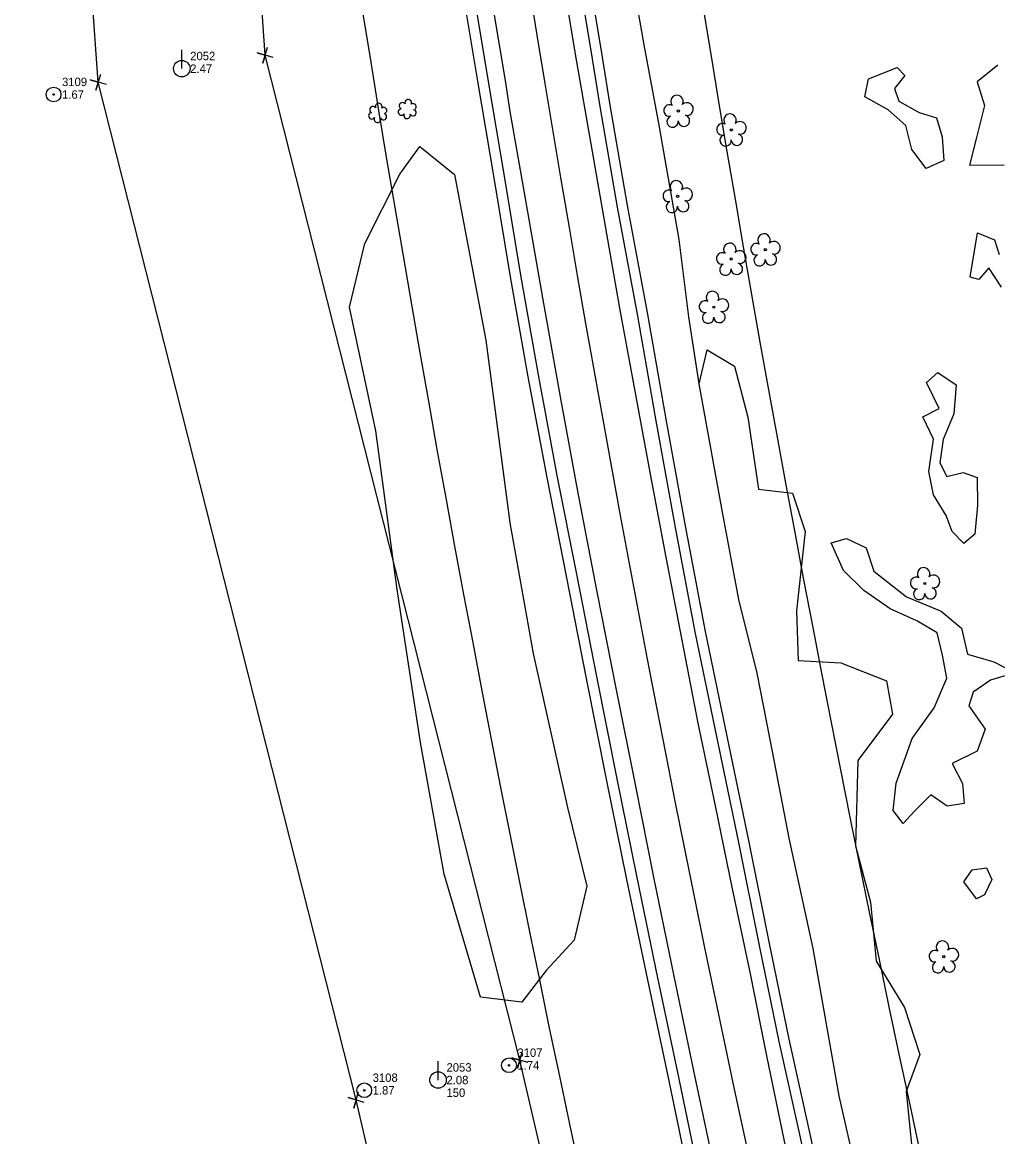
# Model space of a CAD drawing. Extents: x 3040896 to 3051146, y 687568 to 732976.
# Drawn here: x 3045665.1 to 3045954.7, y 713072.7 to 713403.6 of the extents above; entities that cross this region are included whole.
import ezdxf

# ---------------------------------------------------------------- set-up
doc = ezdxf.new("R2010")
doc.units = 0
for name, color, linetype in [('Exist Horizontal Alignment', 7, 'Continuous'), ('Exist Other Culture Anchor (Guy Wire) CELL', 7, 'Continuous'), ('Exist Other Culture Anchor (Guy Wire) Cogo Elevation', 7, 'Continuous'), ('Exist Other Culture Anchor (Guy Wire) Cogo Number', 7, 'Continuous'), ('Exist Other Culture Area Outline', 7, 'Continuous'), ('Exist Property Corner CELL', 7, 'Continuous'), ('Exist Right of Way Easement Line', 7, 'Continuous'), ('Exist Right of Way Line', 7, 'Continuous'), ('Exist Roads EOP', 7, 'Continuous'), ('Exist Roads EOT', 7, 'Continuous'), ('Exist Utilities Power Pole CELL', 7, 'Continuous'), ('Exist Utilities Power Pole Cogo Comment', 7, 'Continuous'), ('Exist Utilities Power Pole Cogo Elevation', 7, 'Continuous'), ('Exist Utilities Power Pole Cogo Number', 7, 'Continuous'), ('Exist Utilities Telephone UG Cable', 7, 'Continuous'), ('Exist Utilities Telephone UG FO', 7, 'Continuous'), ('Exist Vegetation Hedge Row', 7, 'Continuous'), ('Exist Vegetation Shrub CELL', 7, 'Continuous'), ('Exist Vegetation Tree CELL', 7, 'Continuous'), ('Exist Vegetation Woods Line', 7, 'Continuous')]:
    doc.layers.add(name, color=color, linetype=linetype)

# ---------------------------------------------------------------- blocks, each defined once
blk = doc.blocks.new('EXIST UTILITIES POWER POLE')
at = {"layer": 'Exist Utilities Power Pole CELL'}
for q in [(0, 0.1125), (0, 0)]:
    blk.add_line((0, 0), q, dxfattribs=at)
blk.add_circle((0, 0), 0.049, dxfattribs=at)
blk = doc.blocks.new('EXIST OTHER CULTURE ANCHOR (GUY WIRE)')
at = {"layer": 'Exist Other Culture Anchor (Guy Wire) CELL'}
for radius in [0.0436, 0.0048]:
    blk.add_circle((0, 0), radius, dxfattribs=at)

msp = doc.modelspace()

# ---------------------------------------------------------------- linework, layer by layer
at = {"layer": 'Exist Horizontal Alignment'}
msp.add_arc((3052234.95, 714438.82), 6500.63, 184.859993, 193.024643, dxfattribs=at)
at = {"layer": 'Exist Other Culture Area Outline'}
for points in [[(3045933.44, 713360.25), (3045929.15, 713365.86), (3045927.43, 713372.97), (3045922.19, 713377.62), (3045915.2, 713381.49), (3045916.36, 713386.86), (3045924.79, 713390.16), (3045927.13, 713387.88), (3045924.01, 713383.99), (3045925.33, 713380.24), (3045931.32, 713376.89), (3045936.48, 713375.26), (3045938.15, 713369.61), (3045938.64, 713362.56), (3045933.44, 713360.25)], [(3045955.78, 713324.95), (3045952.02, 713330.75), (3045949.09, 713327.26), (3045946.52, 713327.98), (3045948.73, 713341.15), (3045953.74, 713339.01), (3045955.14, 713334.64)], [(3045948.72, 713260.29), (3045947.87, 713251.61), (3045944.58, 713248.9), (3045941.18, 713252.46), (3045939.35, 713257.19), (3045935.61, 713263.36), (3045934.22, 713270.22), (3045935.64, 713279.89), (3045932.5, 713286.49), (3045937.33, 713288.95), (3045933.59, 713296.68), (3045936.87, 713299.68), (3045942.38, 713295.97), (3045941.61, 713287.34), (3045938.46, 713279.75), (3045937.54, 713272.84), (3045939.55, 713268.8), (3045944.44, 713269.94), (3045948.54, 713268.52), (3045948.72, 713260.29)], [(3045924.56, 713177.74), (3045929.33, 713191.01), (3045935.78, 713200.08), (3045939.61, 713208.89), (3045938.33, 713215.73), (3045936.68, 713222.39), (3045930.68, 713225.93), (3045922.79, 713229.43), (3045914.95, 713234.9), (3045908.86, 713240.86), (3045905.25, 713249.11), (3045909.82, 713250.38), (3045915.61, 713247.55), (3045917.86, 713240.67), (3045927.56, 713233), (3045937.87, 713228.79), (3045943.9, 713223.77), (3045945.74, 713216.03), (3045953.53, 713213.74), (3045959.88, 713210.44), (3045952.53, 713208.25), (3045947.35, 713204.77), (3045946.12, 713200.68), (3045950.99, 713193.77), (3045948.56, 713187.24), (3045941.13, 713183.58), (3045944.22, 713177.57), (3045944.77, 713171.65), (3045939.7, 713170.88), (3045934.8, 713174.27), (3045930.07, 713169.53), (3045926.66, 713165.73), (3045923.66, 713169.58), (3045924.56, 713177.74)], [(3045944.66, 713148.41), (3045947.05, 713151.94), (3045951.39, 713152.57), (3045952.97, 713149.14), (3045950.77, 713144.53), (3045948.37, 713143.33), (3045944.66, 713148.41)]]:
    msp.add_lwpolyline(points, dxfattribs=at)
at = {"layer": 'Exist Property Corner CELL'}
for p, q in [((3045737.21, 713393.87), (3045737.21, 713393.87)), ((3045687.66, 713385.87), (3045687.66, 713385.87)), ((3045812.82, 713095.48), (3045812.82, 713095.48)), ((3045764.23, 713083.66), (3045764.23, 713083.66))]:
    msp.add_line(p, q, dxfattribs=at)
for points in [[(3045739.61, 713393.15), (3045734.82, 713394.59), (3045737.21, 713393.87), (3045736.49, 713391.48), (3045737.93, 713396.27)], [(3045690.05, 713385.15), (3045685.26, 713386.59), (3045687.66, 713385.87), (3045686.94, 713383.48), (3045688.38, 713388.27)], [(3045815.21, 713094.76), (3045810.43, 713096.19), (3045812.82, 713095.48), (3045812.1, 713093.08), (3045813.54, 713097.87)], [(3045766.63, 713082.94), (3045761.84, 713084.38), (3045764.23, 713083.66), (3045763.52, 713081.26), (3045764.95, 713086.05)]]:
    msp.add_lwpolyline(points, dxfattribs=at)
at = {"layer": 'Exist Right of Way Easement Line'}
for p, q in [((3045737.21, 713393.87), (3045714.93, 713702.57)), ((3045687.66, 713385.87), (3045665.09, 713698.61)), ((3045812.82, 713095.48), (3045737.21, 713393.87)), ((3045764.23, 713083.66), (3045687.66, 713385.87)), ((3045883.19, 712793.58), (3045812.82, 713095.48)), ((3045834.48, 712782.27), (3045764.23, 713083.66))]:
    msp.add_line(p, q, dxfattribs=at)
at = {"layer": 'Exist Right of Way Line'}
for radius in [6450.63, 6550.63]:
    msp.add_arc((3052234.95, 714438.82), radius, 184.859993, 193.024643, dxfattribs=at)
at = {"layer": 'Exist Roads EOP'}
for points in [[(3045834.41, 713392.78), (3045829.73, 713420.99), (3045825.28, 713449.34), (3045820.79, 713477.54), (3045816.52, 713505.51), (3045812.62, 713532.74), (3045808.97, 713559.95), (3045805.35, 713586.47), (3045801.82, 713612.91), (3045798.67, 713639.32), (3045795.61, 713665.34), (3045792.68, 713691.12), (3045790, 713716.72), (3045787.49, 713742.36), (3045784.9, 713767.98), (3045782.63, 713793.68), (3045780.24, 713819.35), (3045777.61, 713844.84), (3045775.13, 713870.32), (3045772.63, 713898.98)], [(3045741.67, 713892.31), (3045743.73, 713867.36), (3045746.25, 713842.44), (3045748.42, 713817.43), (3045750.8, 713792.43), (3045753.18, 713767.42), (3045755.85, 713742.38), (3045758.37, 713717.27), (3045761.18, 713692.23), (3045763.75, 713667.08), (3045766.52, 713641.62), (3045769.96, 713616.32), (3045773.28, 713590.98), (3045776.55, 713565.46), (3045780.25, 713539.86), (3045783.64, 713514.12), (3045786.94, 713488.31), (3045790.96, 713460.99), (3045795.06, 713434), (3045799.61, 713408.68), (3045803.29, 713386.66)], [(3045938.1, 712884.18), (3045933.09, 712906.41), (3045927.75, 712929.71), (3045922.59, 712953.06), (3045917.18, 712976.46), (3045911.74, 712999.87), (3045906.56, 713023.25), (3045901.41, 713047.91), (3045896.12, 713072.47), (3045889.84, 713101.03), (3045883.95, 713129.48), (3045877.82, 713160.1), (3045871.42, 713191.04), (3045865, 713222.19), (3045859.02, 713253.61), (3045853.29, 713285.28), (3045847.74, 713316.98), (3045841.84, 713348.74), (3045836.66, 713378.58), (3045834.41, 713392.78)], [(3045803.29, 713386.66), (3045808.15, 713357.93), (3045813.01, 713328.56), (3045818.2, 713298.95), (3045823.81, 713269.08), (3045829.68, 713239.24), (3045835.54, 713209.39), (3045841.46, 713179.54), (3045847.53, 713149.72), (3045853.72, 713119.9), (3045860.05, 713089.93), (3045866.29, 713059.79), (3045872.89, 713029.13), (3045879.94, 712998.4), (3045886.94, 712967.25), (3045894.19, 712934.61), (3045901.96, 712901.77), (3045908.01, 712875.93)]]:
    msp.add_lwpolyline(points, dxfattribs=at)
at = {"layer": 'Exist Roads EOT'}
for points in [[(3045768.02, 713897.52), (3045770.56, 713869.65), (3045773.12, 713841.48), (3045775.89, 713813.18), (3045778.6, 713784.75), (3045781.48, 713756.16), (3045784.26, 713727.42), (3045787.24, 713698.47), (3045790.45, 713669.41), (3045794.05, 713640.24), (3045797.84, 713610.77), (3045801.66, 713581.28), (3045805.69, 713551.35), (3045809.73, 713521.05), (3045814.1, 713490.28), (3045818.82, 713459.16), (3045823.7, 713427.49), (3045829.63, 713391.88)], [(3045808.53, 713386.36), (3045803.44, 713417), (3045798.63, 713447.66), (3045793.92, 713478.34), (3045789.44, 713509.07), (3045785.18, 713539.82), (3045780.85, 713570.55), (3045776.85, 713601.34), (3045772.97, 713632.17), (3045769.14, 713662.95), (3045765.62, 713693.76), (3045762.39, 713724.64), (3045759.44, 713755.58), (3045756.35, 713786.5), (3045753.26, 713817.41), (3045750.42, 713848.38), (3045748.12, 713872.95), (3045746.23, 713892.98)], [(3045829.63, 713391.88), (3045833.86, 713367.5), (3045838.09, 713343.12), (3045842.4, 713318.71), (3045846.9, 713294.07), (3045851.5, 713269.43), (3045856.19, 713244.82), (3045860.88, 713220.18), (3045865.68, 713195.57), (3045870.75, 713170.97), (3045875.88, 713146.34), (3045881.07, 713121.62), (3045886.07, 713096.76), (3045891.22, 713071.91), (3045896.49, 713046.83), (3045901.98, 713021.43), (3045907.6, 712996.02), (3045913.36, 712970.49), (3045919.24, 712944.79), (3045925.16, 712919.05), (3045930.59, 712895.71), (3045933.66, 712882.9)], [(3045912.71, 712876.44), (3045906.45, 712902.79), (3045900.29, 712929.52), (3045894.24, 712956.36), (3045888.08, 712983.3), (3045882.1, 713010.36), (3045876.11, 713037.5), (3045870.3, 713064.83), (3045864.46, 713092.28), (3045858.64, 713120.39), (3045852.74, 713148.8), (3045847.1, 713177.33), (3045841.39, 713205.91), (3045835.75, 713234.53), (3045830.21, 713263.3), (3045824.86, 713292.43), (3045819.61, 713321.82), (3045814.47, 713351.34), (3045809.96, 713377.15), (3045808.53, 713386.36)]]:
    msp.add_lwpolyline(points, dxfattribs=at)
at = {"layer": 'Exist Utilities Telephone UG Cable'}
for points in [[(3045800.33, 713386.17), (3045796.66, 713408.17), (3045792.1, 713433.51), (3045787.99, 713460.55), (3045783.97, 713487.91), (3045780.67, 713513.74), (3045777.28, 713539.45), (3045773.57, 713565.05), (3045770.3, 713590.6), (3045766.98, 713615.93), (3045763.54, 713641.26), (3045760.77, 713666.77), (3045758.2, 713691.91), (3045755.39, 713716.95), (3045752.87, 713742.07), (3045750.19, 713767.12), (3045747.81, 713792.14), (3045745.44, 713817.16), (3045743.26, 713842.16), (3045740.75, 713867.09), (3045738.68, 713892.06)], [(3045905.09, 712875.25), (3045899.04, 712901.08), (3045891.26, 712933.94), (3045884.01, 712966.6), (3045877.01, 712997.73), (3045869.96, 713028.48), (3045863.35, 713059.17), (3045857.11, 713089.32), (3045850.79, 713119.28), (3045844.59, 713149.11), (3045838.52, 713178.94), (3045832.59, 713208.81), (3045826.73, 713238.66), (3045820.87, 713268.52), (3045815.24, 713298.41), (3045810.05, 713328.06), (3045805.19, 713357.44), (3045800.33, 713386.16)]]:
    msp.add_lwpolyline(points, dxfattribs=at)
at = {"layer": 'Exist Utilities Telephone UG FO'}
for points in [[(3045837.37, 713393.27), (3045832.69, 713421.47), (3045828.24, 713449.81), (3045823.76, 713478), (3045819.49, 713505.95), (3045815.59, 713533.16), (3045811.95, 713560.35), (3045808.32, 713586.87), (3045804.79, 713613.29), (3045801.65, 713639.68), (3045798.59, 713665.69), (3045795.66, 713691.44), (3045792.98, 713717.02), (3045790.47, 713742.65), (3045787.89, 713768.26), (3045785.62, 713793.95), (3045783.23, 713819.64), (3045780.59, 713845.14), (3045778.11, 713870.6), (3045775.62, 713899.24)], [(3045941.03, 712884.84), (3045936.02, 712907.08), (3045930.67, 712930.37), (3045925.51, 712953.72), (3045920.1, 712977.14), (3045914.66, 713000.53), (3045909.49, 713023.88), (3045904.34, 713048.53), (3045899.06, 713073.11), (3045892.77, 713101.66), (3045886.89, 713130.07), (3045880.76, 713160.7), (3045874.36, 713191.65), (3045867.94, 713222.77), (3045861.97, 713254.16), (3045856.25, 713285.8), (3045850.69, 713317.51), (3045844.79, 713349.27), (3045839.62, 713379.07), (3045837.38, 713393.25)]]:
    msp.add_lwpolyline(points, dxfattribs=at)
at = {"layer": 'Exist Vegetation Hedge Row'}
for points in [[(3045849.7, 713396.9), (3045835.95, 713475.45), (3045827.28, 713536.63), (3045824.22, 713572.36), (3045819.2, 713605.88), (3045813.08, 713641.04), (3045811.38, 713675.03), (3045807.66, 713708.51), (3045801.27, 713741.15), (3045802, 713765.92), (3045809.13, 713778.22), (3045809.67, 713784.65), (3045805.05, 713787.7), (3045799.33, 713796.15), (3045794.61, 713822.3), (3045791.96, 713850.76), (3045790.58, 713876.31), (3045790.21, 713900.04)], [(3045866.08, 713296.26), (3045862.94, 713316.2), (3045860.1, 713339.11), (3045854.18, 713373.13), (3045849.7, 713396.9)], [(3045954.73, 713390.92), (3045948.59, 713385.94), (3045950.78, 713378.97), (3045948.33, 713368.99), (3045946.35, 713361.18), (3045956.61, 713361.27)], [(3045820.6, 713122.08), (3045813.37, 713112.74), (3045801.16, 713114.15), (3045790.34, 713150.65), (3045783.33, 713189.83), (3045776.36, 713235.2), (3045770.09, 713282.3), (3045762.22, 713319), (3045766.74, 713337.98), (3045777.17, 713358.51), (3045783.12, 713366.73), (3045793.41, 713358.45), (3045802.72, 713309.23), (3045809.84, 713255), (3045816.74, 713216.2), (3045826.94, 713170.52), (3045832.65, 713147.11), (3045828.97, 713131.14), (3045820.6, 713122.08)]]:
    msp.add_lwpolyline(points, dxfattribs=at)
at = {"layer": 'Exist Vegetation Shrub CELL'}
for p, q in [((3045770.67, 713376.55), (3045770.67, 713376.55)), ((3045779.45, 713377.69), (3045779.45, 713377.69))]:
    msp.add_line(p, q, dxfattribs=at)
for centre, radius, start, end in [((3045770.9, 713378.59), 0.99, 334.8391, 200.4717), ((3045777.97, 713378.82), 0.968, 35.8908, 245.4216), ((3045779.68, 713379.73), 0.99, 334.8391, 200.4717), ((3045781.12, 713378.56), 0.929, 284.4567, 126.0861), ((3045768.87, 713375.84), 0.955, 95.1099, 327.9534), ((3045769.19, 713377.67), 0.968, 35.8908, 245.4216), ((3045772.31, 713375.62), 0.937, 204.9913, 73.4601), ((3045772.35, 713377.42), 0.929, 284.4567, 126.0861), ((3045777.65, 713376.98), 0.955, 95.1099, 327.9534), ((3045779.32, 713376), 0.984, 151.2797, 21.387), ((3045781.09, 713376.76), 0.937, 204.9913, 73.4601), ((3045770.55, 713374.86), 0.984, 151.2797, 21.387)]:
    msp.add_arc(centre, radius, start, end, dxfattribs=at)
at = {"layer": 'Exist Vegetation Tree CELL'}
for p, q in [((3045859.85, 713377.28), (3045859.85, 713377.28)), ((3045875.59, 713371.68), (3045875.59, 713371.68)), ((3045859.64, 713351.93), (3045859.64, 713351.93)), ((3045875.55, 713333.33), (3045875.55, 713333.33)), ((3045885.68, 713336.1), (3045885.68, 713336.1)), ((3045870.4, 713319.05), (3045870.4, 713319.05)), ((3045933.06, 713237.01), (3045933.06, 713237.01)), ((3045938.67, 713126.19), (3045938.67, 713126.19))]:
    msp.add_line(p, q, dxfattribs=at)
for centre in [(3045859.85, 713377.28), (3045875.59, 713371.68), (3045859.64, 713351.93), (3045885.68, 713336.1), (3045875.55, 713333.33), (3045870.4, 713319.05), (3045933.06, 713237.01), (3045938.67, 713126.19)]:
    msp.add_circle(centre, 0.326, dxfattribs=at)
for centre, radius, start, end in [((3045857.25, 713377.43), 1.73, 62.6636, 279.3457), ((3045859.47, 713380.15), 1.86, 330.1651, 219.7134), ((3045862.4, 713377.87), 1.9, 257.1011, 134.1999), ((3045861.53, 713374.38), 1.7, 181.2822, 74.56), ((3045875.2, 713374.55), 1.86, 330.1651, 219.7134), ((3045858.15, 713374.16), 1.69, 111.5671, 6.231), ((3045872.98, 713371.83), 1.73, 62.6636, 279.3457), ((3045878.13, 713372.27), 1.9, 257.1011, 134.1999), ((3045873.88, 713368.56), 1.69, 111.5671, 6.231), ((3045877.26, 713368.78), 1.7, 181.2822, 74.56), ((3045859.25, 713354.81), 1.86, 330.1651, 219.7134), ((3045857.03, 713352.09), 1.73, 62.6636, 279.3457), ((3045862.18, 713352.52), 1.9, 257.1011, 134.1999), ((3045857.93, 713348.81), 1.69, 111.5671, 6.231), ((3045861.31, 713349.04), 1.7, 181.2822, 74.56), ((3045885.3, 713338.98), 1.86, 330.1651, 219.7134), ((3045875.16, 713336.21), 1.86, 330.1651, 219.7134), ((3045883.08, 713336.26), 1.73, 62.6636, 279.3457), ((3045888.23, 713336.69), 1.9, 257.1011, 134.1999), ((3045872.94, 713333.49), 1.73, 62.6636, 279.3457), ((3045878.1, 713333.92), 1.9, 257.1011, 134.1999), ((3045883.98, 713332.98), 1.69, 111.5671, 6.231), ((3045887.36, 713333.2), 1.7, 181.2822, 74.56), ((3045873.84, 713330.21), 1.69, 111.5671, 6.231), ((3045877.22, 713330.44), 1.7, 181.2822, 74.56), ((3045870.01, 713321.92), 1.86, 330.1651, 219.7134), ((3045867.79, 713319.2), 1.73, 62.6636, 279.3457), ((3045872.95, 713319.63), 1.9, 257.1011, 134.1999), ((3045868.7, 713315.92), 1.69, 111.5671, 6.231), ((3045872.07, 713316.15), 1.7, 181.2822, 74.56), ((3045932.68, 713239.88), 1.86, 330.1651, 219.7134), ((3045930.46, 713237.16), 1.73, 62.6636, 279.3457), ((3045935.61, 713237.6), 1.9, 257.1011, 134.1999), ((3045931.36, 713233.89), 1.69, 111.5671, 6.231), ((3045934.73, 713234.11), 1.7, 181.2822, 74.56), ((3045936.07, 713126.34), 1.73, 62.6636, 279.3457), ((3045938.29, 713129.06), 1.86, 330.1651, 219.7134), ((3045941.22, 713126.78), 1.9, 257.1011, 134.1999), ((3045936.97, 713123.07), 1.69, 111.5671, 6.231), ((3045940.35, 713123.29), 1.7, 181.2822, 74.56)]:
    msp.add_arc(centre, radius, start, end, dxfattribs=at)
at = {"layer": 'Exist Vegetation Woods Line'}
msp.add_lwpolyline([(3045920.19, 713029.49), (3045907.57, 713084.87), (3045899.91, 713128.65), (3045892.8, 713161.39), (3045887.92, 713186.64), (3045883.26, 713210.38), (3045877.78, 713232.24), (3045872.97, 713258.16), (3045866.08, 713296.26), (3045868.43, 713306.37), (3045876.52, 713301.54), (3045880.45, 713286.41), (3045883.7, 713265.01), (3045893.8, 713263.78), (3045897.51, 713252.46), (3045894.99, 713228.88), (3045895.44, 713214.12), (3045908.07, 713213.4), (3045921.71, 713208.12), (3045923.4, 713198.2), (3045913.14, 713184.49), (3045912.46, 713159.11), (3045916.88, 713142.38), (3045918.56, 713124.88), (3045926.98, 713111.12), (3045931.57, 713097.18), (3045927.5, 713086.16), (3045930.2, 713059.67)], dxfattribs=at)

# ---------------------------------------------------------------- block references
at = {"layer": 'Exist Other Culture Anchor (Guy Wire) CELL', "xscale": 50, "yscale": 50}
for p in [(3045674.39, 713382.19), (3045809.59, 713093.94), (3045766.61, 713086.52)]:
    msp.add_blockref('EXIST OTHER CULTURE ANCHOR (GUY WIRE)', p, dxfattribs=at)
at = {"layer": 'Exist Utilities Power Pole CELL', "xscale": 50, "yscale": 50}
for p in [(3045712.44, 713389.87), (3045788.53, 713089.57)]:
    msp.add_blockref('EXIST UTILITIES POWER POLE', p, dxfattribs=at)

# ---------------------------------------------------------------- texts
at = {"layer": 'Exist Other Culture Anchor (Guy Wire) Cogo Elevation'}
for s, p in [('1.67', (3045676.89, 713380.94)), ('1.74', (3045812.09, 713092.69)), ('1.87', (3045769.11, 713085.27))]:
    msp.add_text(s, height=2.5, dxfattribs=at).set_placement(p)
at = {"layer": 'Exist Other Culture Anchor (Guy Wire) Cogo Number'}
for s, p in [('3109', (3045676.89, 713384.69)), ('3107', (3045812.09, 713096.44)), ('3108', (3045769.11, 713089.02))]:
    msp.add_text(s, height=2.5, dxfattribs=at).set_placement(p)
at = {"layer": 'Exist Utilities Power Pole Cogo Comment'}
msp.add_text('150', height=2.5, dxfattribs=at).set_placement((3045791.03, 713084.57))
at = {"layer": 'Exist Utilities Power Pole Cogo Elevation'}
for s, p in [('2.47', (3045714.94, 713388.62)), ('2.08', (3045791.03, 713088.32))]:
    msp.add_text(s, height=2.5, dxfattribs=at).set_placement(p)
at = {"layer": 'Exist Utilities Power Pole Cogo Number'}
for s, p in [('2052', (3045714.94, 713392.37)), ('2053', (3045791.03, 713092.07))]:
    msp.add_text(s, height=2.5, dxfattribs=at).set_placement(p)

doc.saveas('drawing.dxf')
